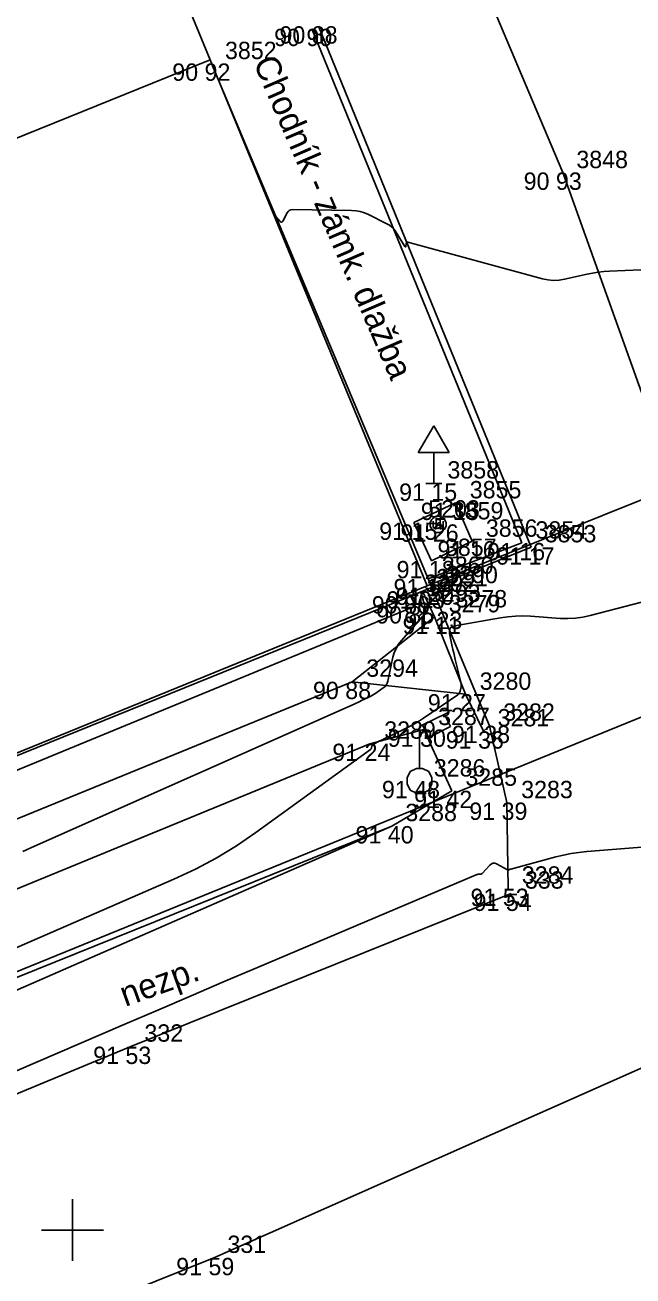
# Model space of a CAD drawing. Extents: x -711081 to -709338, y -1025122 to -1024092.
# Drawn here: x -710450.77 to -710440.96, y -1024800.74 to -1024780.55 of the extents above; entities that cross this region are included whole.
import ezdxf

# ---------------------------------------------------------------- set-up
doc = ezdxf.new("R2010")
doc.units = 0
for name, color, linetype in [('Ex_Major Contours', 7, 'Continuous'), ('Ex_Minor Contours', 7, 'Continuous'), ('Z_betonova_konstrukce', 7, 'Continuous'), ('Z_body', 7, 'Continuous'), ('Z_body_cisla', 7, 'Continuous'), ('Z_body_vysky_redukovane', 7, 'Continuous'), ('Z_budova', 7, 'Continuous'), ('Z_dopravni_znacky', 7, 'Continuous'), ('Z_hektometricka_sit', 7, 'Continuous'), ('Z_hrany_paty', 7, 'Continuous'), ('Z_katastr_hranice', 7, 'Continuous'), ('Z_katastr_hranice_katastralniho_uzemi', 7, 'Continuous'), ('Z_katastr_vnitrni_kresba', 7, 'Continuous'), ('Z_komunikace', 7, 'Continuous'), ('Z_komunikace_osa', 7, 'Continuous'), ('Z_obruba', 7, 'Continuous'), ('Z_popisy', 7, 'Continuous'), ('Z_rozhranni', 7, 'Continuous'), ('Z_site_vo_znaky', 7, 'Continuous'), ('Z_sloupy', 7, 'Continuous'), ('Z_zelen_obvod', 7, 'Continuous')]:
    doc.layers.add(name, color=color, linetype=linetype)

# ---------------------------------------------------------------- blocks, each defined once
blk = doc.blocks.new('POINT_DISPLAY')
blk.add_line((0, 0), (0, 0))
blk = doc.blocks.new('Z13')
for p, q in [((0, 0.88), (0.45, 1.1)), ((0.4, 1.07), (0.5, 0.88)), ((0, 0.2), (0, 0.88)), ((0.15, 0.7), (0.05, 0.9)), ((0.5, 0.88), (0.15, 0.7)), ((-0.2, 0.05), (-0.15, 0.15)), ((-0.2, -0.05), (-0.2, 0.05)), ((-0.15, 0.15), (-0.05, 0.2)), ((-0.05, 0.2), (0.05, 0.2)), ((0.05, 0.2), (0.15, 0.15)), ((0.15, 0.15), (0.2, 0.05)), ((0.2, 0.05), (0.2, -0.05)), ((-0.15, -0.15), (-0.2, -0.05)), ((-0.05, -0.2), (-0.15, -0.15)), ((0.05, -0.2), (-0.05, -0.2)), ((0.15, -0.15), (0.05, -0.2)), ((0.2, -0.05), (0.15, -0.15))]:
    blk.add_line(p, q)
blk = doc.blocks.new('Z601')
for p, q in [((-0.13, 0.03), (-0.1, 0.08)), ((-0.13, -0.03), (-0.13, 0.03)), ((-0.1, 0.08), (-0.08, 0.1)), ((-0.08, 0.1), (-0.03, 0.13)), ((-0.08, 0.05), (-0.08, -0.05)), ((-0.03, 0.13), (0.03, 0.13)), ((-0.03, -0.08), (-0.03, 0.08)), ((-0.03, 0.08), (0.03, 0.08)), ((0.03, 0.13), (0.08, 0.1)), ((0.03, 0.08), (0.03, -0.08)), ((0.08, 0.1), (0.1, 0.08)), ((0.08, -0.05), (0.08, 0.05)), ((0.1, 0.08), (0.13, 0.03)), ((0.13, 0.03), (0.13, -0.03)), ((-0.1, -0.08), (-0.13, -0.03)), ((-0.08, -0.1), (-0.1, -0.08)), ((-0.08, -0.05), (-0.03, -0.08)), ((-0.03, -0.13), (-0.08, -0.1)), ((0.03, -0.13), (-0.03, -0.13)), ((0.03, -0.08), (0.08, -0.05)), ((0.08, -0.1), (0.03, -0.13)), ((0.1, -0.08), (0.08, -0.1)), ((0.13, -0.03), (0.1, -0.08))]:
    blk.add_line(p, q)
blk = doc.blocks.new('Z527')
for p, q in [((0, 0.93), (-0.25, 0.5)), ((0.25, 0.5), (0, 0.93)), ((-0.25, 0.5), (0.25, 0.5)), ((0, 0), (0, 0.5)), ((-0.13, 0), (0.13, 0))]:
    blk.add_line(p, q)

msp = doc.modelspace()

# ---------------------------------------------------------------- linework, layer by layer
at = {"layer": 'Ex_Major Contours'}
for points in [[(-710446.723, -1024783.635), (-710446.648, -1024783.719), (-710446.636, -1024783.73), (-710446.625, -1024783.732), (-710446.615, -1024783.727), (-710446.606, -1024783.714), (-710446.539, -1024783.583), (-710446.523, -1024783.559), (-710446.503, -1024783.542), (-710446.478, -1024783.532), (-710446.45, -1024783.529), (-710445.496, -1024783.544), (-710445.425, -1024783.549), (-710445.356, -1024783.561), (-710445.288, -1024783.582), (-710445.223, -1024783.61), (-710444.926, -1024783.758), (-710444.884, -1024783.782), (-710444.845, -1024783.812), (-710444.812, -1024783.848), (-710444.783, -1024783.888), (-710444.637, -1024784.124), (-710444.631, -1024784.131), (-710444.627, -1024784.133), (-710444.623, -1024784.13), (-710444.621, -1024784.121), (-710444.614, -1024784.074), (-710444.611, -1024784.064), (-710444.606, -1024784.057), (-710444.598, -1024784.055), (-710444.588, -1024784.056), (-710442.417, -1024784.646), (-710442.328, -1024784.665), (-710442.238, -1024784.672), (-710442.149, -1024784.669), (-710442.059, -1024784.654), (-710441.698, -1024784.572), (-710441.608, -1024784.553), (-710441.517, -1024784.539), (-710441.425, -1024784.529), (-710441.333, -1024784.523), (-710440.323, -1024784.482)], [(-710450.801, -1024793.892), (-710450.613, -1024793.803), (-710445.453, -1024791.51), (-710445.423, -1024791.496), (-710445.394, -1024791.483), (-710445.364, -1024791.469), (-710445.335, -1024791.455), (-710445.217, -1024791.398), (-710445.188, -1024791.384), (-710445.16, -1024791.368), (-710445.132, -1024791.351), (-710445.105, -1024791.333), (-710444.985, -1024791.251), (-710444.959, -1024791.23), (-710444.938, -1024791.204), (-710444.922, -1024791.175), (-710444.912, -1024791.143), (-710444.829, -1024790.755), (-710444.808, -1024790.681), (-710444.779, -1024790.611), (-710444.74, -1024790.546), (-710444.693, -1024790.485), (-710444.342, -1024790.086), (-710444.321, -1024790.056), (-710444.309, -1024790.024), (-710444.305, -1024789.99), (-710444.311, -1024789.954), (-710444.368, -1024789.737), (-710444.37, -1024789.73), (-710444.373, -1024789.724), (-710444.384, -1024789.704)]]:
    msp.add_lwpolyline(points, dxfattribs=at)
at = {"layer": 'Ex_Minor Contours'}
msp.add_lwpolyline([(-710444.082, -1024788.583), (-710444.076, -1024788.584), (-710444.071, -1024788.587), (-710444.067, -1024788.593), (-710444.052, -1024788.622), (-710444.05, -1024788.629), (-710444.05, -1024788.636), (-710444.053, -1024788.641), (-710444.059, -1024788.646), (-710444.097, -1024788.673), (-710444.105, -1024788.676), (-710444.111, -1024788.676), (-710444.116, -1024788.672), (-710444.119, -1024788.665), (-710444.131, -1024788.624), (-710444.132, -1024788.616), (-710444.13, -1024788.61), (-710444.127, -1024788.604), (-710444.12, -1024788.6), (-710444.089, -1024788.585)], close=True, dxfattribs=at)
for points in [[(-710440.505, -1024789.785), (-710441.647, -1024790.082), (-710441.766, -1024790.108), (-710441.885, -1024790.124), (-710442.005, -1024790.13), (-710442.126, -1024790.127), (-710442.612, -1024790.094), (-710442.734, -1024790.089), (-710442.854, -1024790.092), (-710442.975, -1024790.102), (-710443.095, -1024790.119), (-710443.832, -1024790.247), (-710443.877, -1024790.262), (-710443.905, -1024790.287), (-710443.918, -1024790.323), (-710443.916, -1024790.37), (-710443.872, -1024790.58), (-710443.861, -1024790.632), (-710443.849, -1024790.685), (-710443.837, -1024790.737), (-710443.824, -1024790.789), (-710443.732, -1024791.158), (-710443.728, -1024791.176), (-710443.727, -1024791.194), (-710443.727, -1024791.212), (-710443.73, -1024791.23), (-710443.746, -1024791.303), (-710443.751, -1024791.321), (-710443.76, -1024791.336), (-710443.771, -1024791.349), (-710443.785, -1024791.361), (-710444.334, -1024791.736), (-710444.402, -1024791.781), (-710444.471, -1024791.823), (-710444.542, -1024791.862), (-710444.615, -1024791.899), (-710445.026, -1024792.098), (-710445.04, -1024792.105), (-710445.055, -1024792.112), (-710445.069, -1024792.12), (-710445.083, -1024792.128), (-710445.154, -1024792.168), (-710445.16, -1024792.172), (-710445.164, -1024792.177), (-710445.167, -1024792.183), (-710445.17, -1024792.19), (-710445.175, -1024792.219), (-710445.177, -1024792.225), (-710445.18, -1024792.232), (-710445.185, -1024792.237), (-710445.19, -1024792.242), (-710447.04, -1024793.582), (-710447.356, -1024793.798), (-710447.681, -1024793.996), (-710448.017, -1024794.175), (-710448.364, -1024794.337), (-710460.879, -1024799.781)], [(-710451.298, -1024797.598), (-710449.158, -1024796.678), (-710448.623, -1024796.449), (-710448.088, -1024796.22), (-710447.552, -1024795.991), (-710447.017, -1024795.763), (-710443.487, -1024794.265), (-710443.479, -1024794.262), (-710443.471, -1024794.26), (-710443.463, -1024794.259), (-710443.455, -1024794.258), (-710443.421, -1024794.257), (-710443.413, -1024794.256), (-710443.405, -1024794.254), (-710443.398, -1024794.25), (-710443.392, -1024794.245), (-710443.265, -1024794.109), (-710443.241, -1024794.089), (-710443.215, -1024794.08), (-710443.188, -1024794.08), (-710443.159, -1024794.092), (-710442.983, -1024794.188), (-710442.978, -1024794.189), (-710442.974, -1024794.19), (-710442.97, -1024794.19), (-710442.965, -1024794.189), (-710442.948, -1024794.182), (-710442.939, -1024794.178), (-710442.929, -1024794.175), (-710442.202, -1024793.978), (-710442.079, -1024793.948), (-710441.954, -1024793.923), (-710441.829, -1024793.905), (-710441.703, -1024793.892), (-710439.658, -1024793.73)]]:
    msp.add_lwpolyline(points, dxfattribs=at)
at = {"layer": 'Z_betonova_konstrukce'}
for p, q in [((-710443.82, -1024788.26), (-710444.49, -1024788.58)), ((-710443.82, -1024788.26), (-710443.55, -1024788.88)), ((-710444.49, -1024788.58), (-710444.21, -1024789.2)), ((-710443.55, -1024788.88), (-710444.21, -1024789.2))]:
    msp.add_line(p, q, dxfattribs=at)
at = {"layer": 'Z_budova'}
for p, q in [((-710447.76, -1024781.17), (-710444.26, -1024789.49)), ((-710444.26, -1024789.49), (-710444.2, -1024789.63)), ((-710444.54, -1024789.77), (-710461.97, -1024796.82)), ((-710444.35, -1024789.69), (-710444.54, -1024789.77)), ((-710444.2, -1024789.63), (-710444.35, -1024789.69))]:
    msp.add_line(p, q, dxfattribs=at)
at = {"layer": 'Z_hektometricka_sit'}
for p, q in [((-710450, -1024799.5), (-710450, -1024800.5)), ((-710450.5, -1024800), (-710449.5, -1024800))]:
    msp.add_line(p, q, dxfattribs=at)
at = {"layer": 'Z_hrany_paty'}
for q in [(-710444.16, -1024790.1), (-710457.03, -1024795.87), (-710443.66, -1024791.35)]:
    msp.add_line((-710445.49, -1024791.15), q, dxfattribs=at)
at = {"layer": 'Z_katastr_hranice'}
for p, q in [((-710447.78, -1024781.11), (-710449.76, -1024776.31)), ((-710446.39, -1024784.49), (-710447.78, -1024781.11)), ((-710444.28, -1024789.6), (-710446.39, -1024784.49)), ((-710444.28, -1024789.6), (-710439.32, -1024787.61)), ((-710461.86, -1024796.77), (-710444.28, -1024789.6))]:
    msp.add_line(p, q, dxfattribs=at)
at = {"layer": 'Z_katastr_hranice_katastralniho_uzemi'}
msp.add_line((-710392.31, -1024771.94), (-710496.32, -1024814.35), dxfattribs=at)
msp.add_line((-710392.31, -1024771.94), (-710496.32, -1024814.35), dxfattribs=at)
at = {"layer": 'Z_katastr_vnitrni_kresba'}
msp.add_line((-710459.87, -1024786.01), (-710447.78, -1024781.11), dxfattribs=at)
at = {"layer": 'Z_komunikace'}
for p, q in [((-710446.03, -1024780.57), (-710442.6, -1024788.98)), ((-710442.6, -1024788.98), (-710444.2, -1024789.63)), ((-710444.2, -1024789.63), (-710444.04, -1024790.02)), ((-710444.04, -1024790.02), (-710443.27, -1024791.86)), ((-710443.27, -1024791.86), (-710442.99, -1024793.1)), ((-710442.99, -1024793.1), (-710442.97, -1024794.49)), ((-710449.06, -1024797.04), (-710442.92, -1024794.57)), ((-710464.26, -1024803.35), (-710449.06, -1024797.04))]:
    msp.add_line(p, q, dxfattribs=at)
at = {"layer": 'Z_komunikace_osa'}
for p, q in [((-710442.09, -1024782.93), (-710443.46, -1024779.69)), ((-710440.21, -1024788.19), (-710442.09, -1024782.93)), ((-710447.72, -1024800.45), (-710437.43, -1024795.88)), ((-710463.07, -1024806.6), (-710447.72, -1024800.45))]:
    msp.add_line(p, q, dxfattribs=at)
at = {"layer": 'Z_obruba'}
for p, q in [((-710446.14, -1024780.61), (-710442.75, -1024788.91)), ((-710444.26, -1024789.49), (-710442.75, -1024788.91)), ((-710444.35, -1024789.69), (-710444.16, -1024790.1)), ((-710444.16, -1024790.1), (-710443.66, -1024791.35)), ((-710443.66, -1024791.35), (-710443.37, -1024791.95)), ((-710443.37, -1024791.95), (-710443.27, -1024791.86))]:
    msp.add_line(p, q, dxfattribs=at)
at = {"layer": 'Z_rozhranni'}
for p, q in [((-710444.54, -1024789.77), (-710444.47, -1024789.93)), ((-710444.47, -1024789.93), (-710457.3, -1024795.21)), ((-710444.85, -1024793.48), (-710462.29, -1024801.11))]:
    msp.add_line(p, q, dxfattribs=at)
at = {"layer": 'Z_zelen_obvod'}
for p, q in [((-710445.2, -1024792.15), (-710444.33, -1024791.92)), ((-710443.88, -1024792.91), (-710444.33, -1024791.92)), ((-710445.2, -1024792.15), (-710462.94, -1024799.44)), ((-710443.88, -1024792.91), (-710444.85, -1024793.48)), ((-710462.36, -1024800.55), (-710444.85, -1024793.48))]:
    msp.add_line(p, q, dxfattribs=at)

# ---------------------------------------------------------------- block references
at = {"layer": 'Z_body'}
for p in [(-710446.14, -1024780.61), (-710446.03, -1024780.57), (-710447.76, -1024781.17), (-710442.09, -1024782.93), (-710444.17, -1024787.95), (-710443.82, -1024788.26), (-710444.49, -1024788.58), (-710444.1, -1024788.61), (-710443.55, -1024788.88), (-710442.75, -1024788.91), (-710442.6, -1024788.98), (-710444.21, -1024789.2), (-710444.26, -1024789.49), (-710444.54, -1024789.77), (-710444.35, -1024789.69), (-710444.2, -1024789.63), (-710444.47, -1024789.93), (-710444.16, -1024790.1), (-710444.04, -1024790.02), (-710445.49, -1024791.15), (-710443.66, -1024791.35), (-710444.33, -1024791.92), (-710443.37, -1024791.95), (-710443.27, -1024791.86), (-710445.2, -1024792.15), (-710444.4, -1024792.75), (-710443.88, -1024792.91), (-710442.99, -1024793.1), (-710444.85, -1024793.48), (-710442.97, -1024794.49), (-710442.92, -1024794.57), (-710449.06, -1024797.04), (-710447.72, -1024800.45)]:
    msp.add_blockref('POINT_DISPLAY', p, dxfattribs=at)
at = {"layer": 'Z_dopravni_znacky'}
msp.add_blockref('Z527', (-710444.17, -1024787.95), dxfattribs=at)
at = {"layer": 'Z_site_vo_znaky'}
msp.add_blockref('Z13', (-710444.4, -1024792.75), dxfattribs=at)
at = {"layer": 'Z_sloupy'}
msp.add_blockref('Z601', (-710444.1, -1024788.61), dxfattribs=at)

# ---------------------------------------------------------------- texts
at = {"layer": 'Z_body_cisla'}
for s, p in [('3852', (-710447.54, -1024781.1)), ('3848', (-710441.87, -1024782.86)), ('3858', (-710443.95, -1024787.87)), ('3855', (-710443.59, -1024788.19)), ('5203', (-710444.26, -1024788.5)), ('3859', (-710443.88, -1024788.53)), ('3856', (-710443.33, -1024788.81)), ('3854', (-710442.53, -1024788.84)), ('3853', (-710442.38, -1024788.9)), ('3857', (-710443.99, -1024789.12)), ('3860', (-710444.04, -1024789.41)), ('3291', (-710444.13, -1024789.61)), ('3290', (-710443.97, -1024789.56)), ('3292', (-710444.32, -1024789.7)), ('3293', (-710444.25, -1024789.86)), ('3279', (-710443.93, -1024790.03)), ('3278', (-710443.82, -1024789.95)), ('3294', (-710445.26, -1024791.07)), ('3280', (-710443.43, -1024791.28)), ('3287', (-710444.1, -1024791.85)), ('3281', (-710443.14, -1024791.87)), ('3282', (-710443.05, -1024791.78)), ('3289', (-710444.97, -1024792.07)), ('3286', (-710444.17, -1024792.68)), ('3285', (-710443.66, -1024792.83)), ('3283', (-710442.76, -1024793.03)), ('3288', (-710444.63, -1024793.4)), ('3284', (-710442.75, -1024794.41)), ('333', (-710442.7, -1024794.49)), ('332', (-710448.84, -1024796.96)), ('331', (-710447.5, -1024800.37))]:
    msp.add_text(s, height=0.28, dxfattribs=at).set_placement(p)
at = {"layer": 'Z_body_vysky_redukovane'}
for s, p in [('90 90', (-710446.747, -1024780.89)), ('90 88', (-710446.66, -1024780.85)), ('90 92', (-710448.39, -1024781.45)), ('90 93', (-710442.72, -1024783.21)), ('91 15', (-710444.73, -1024788.23)), ('91 15', (-710444.38, -1024788.54)), ('91 15', (-710445.05, -1024788.86)), ('91 26', (-710444.707, -1024788.89)), ('91 16', (-710444.11, -1024789.16)), ('91 16', (-710443.31, -1024789.19)), ('91 17', (-710443.16, -1024789.26)), ('91 18', (-710444.77, -1024789.48)), ('91 19', (-710444.82, -1024789.77)), ('90 86', (-710445.17, -1024790.05)), ('91 03', (-710444.933, -1024789.97)), ('91 20', (-710444.783, -1024789.91)), ('90 85', (-710445.1, -1024790.21)), ('91 11', (-710444.673, -1024790.38)), ('91 23', (-710444.647, -1024790.3)), ('90 88', (-710446.12, -1024791.43)), ('91 27', (-710444.267, -1024791.63)), ('91 30', (-710444.913, -1024792.2)), ('91 36', (-710443.977, -1024792.23)), ('91 38', (-710443.877, -1024792.14)), ('91 24', (-710445.807, -1024792.43)), ('91 48', (-710445.007, -1024793.03)), ('91 42', (-710444.487, -1024793.19)), ('91 39', (-710443.597, -1024793.38)), ('91 40', (-710445.433, -1024793.76)), ('91 53', (-710443.577, -1024794.77)), ('91 54', (-710443.527, -1024794.85)), ('91 53', (-710449.667, -1024797.32)), ('91 59', (-710448.327, -1024800.73))]:
    msp.add_text(s, height=0.28, dxfattribs=at).set_placement(p)
at = {"layer": 'Z_popisy'}
for s, rotation, p in [('Chodník - zámk. dlažba', 293.4, (-710447.09, -1024781.15)), ('nezp.', 19.8, (-710449.15, -1024796.4))]:
    msp.add_text(s, height=0.4, rotation=rotation, dxfattribs=at).set_placement(p)

doc.saveas('drawing.dxf')
